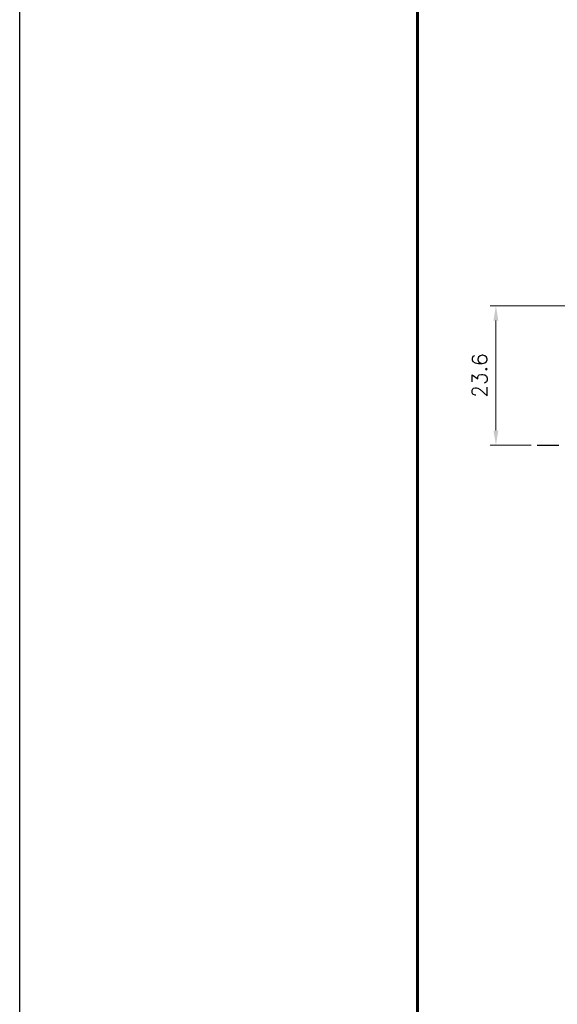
# Model space of a CAD drawing. Header units: millimetres. Extents: x 399 to 6233, y -1870 to 1602.
# Tile 415 of 656: x 4612 to 4703, y 348 to 514. Entities that reach past the tile are written whole.
import ezdxf

# ---------------------------------------------------------------- set-up
doc = ezdxf.new("R2010")
doc.units = ezdxf.units.MM
doc.linetypes.add('AM_ISO08W050', pattern=[18, 12, -1.5, 3, -1.5])
doc.layers.add('AM_5', color=3, linetype='Continuous', lineweight=25)
doc.layers.add('AM_7', color=4, linetype='AM_ISO08W050', lineweight=25)
doc.layers.add('BORDER', color=7, linetype='Continuous')
doc.styles.add('尺寸標註', font='romans.shx', dxfattribs={"bigfont": 'CHINESET.SHX'})
doc.dimstyles.new('CNS1$0', dxfattribs={"dimtxt": 2.5, "dimasz": 2.5, "dimexe": 1, "dimexo": 1, "dimgap": 1.5, "dimtad": 1, "dimtoh": 1, "dimdec": 1, "dimdsep": 46, "dimtxsty": '尺寸標註', "dimcen": 0, "dimclrd": 2, "dimclre": 2, "dimclrt": 1, "dimadec": 0, "dimazin": 2, "dimtp": 0.1, "dimtm": 0.1, "dimtfac": 0.71, "dimtdec": 1, "dimtmove": 0, "dimatfit": 0, "dimfxl": 0, "dimlwd": 13, "dimlwe": 13, "dimarcsym": 0})

# ---------------------------------------------------------------- blocks, each defined once
blk = doc.blocks.new('A4橫')
at = {"layer": 'BORDER', "color": 123, "linetype": 'Continuous', "lineweight": 60, "ltscale": 25.4}
blk.add_line((4731.534, 1453.749), (4731.534, 1170.892), dxfattribs=at)
blk = doc.blocks.new('*D283')
at = {"layer": 'AM_5', "color": 2, "lineweight": 13}
for p, q in [((4754.26, 466.06), (4691.15, 466.06)), ((4692.15, 463.56), (4692.15, 445.01)), ((4698.13, 442.51), (4691.15, 442.51))]:
    blk.add_line(p, q, dxfattribs=at)
at = {"layer": 'AM_5', "color": 2, "lineweight": -2}
for points in [[(4691.73, 463.56), (4692.56, 463.56), (4692.15, 466.06)], [(4691.73, 445.01), (4692.56, 445.01), (4692.15, 442.51)]]:
    blk.add_solid(points, dxfattribs=at)
at = {"layer": 'Defpoints', "color": 0, "lineweight": -2}
for p in [(4755.26, 466.06), (4692.15, 442.51), (4699.13, 442.51)]:
    blk.add_point(p, dxfattribs=at)
at = {"layer": 'AM_5', "color": 1, "insert": (4689.4, 454.28), "char_height": 2.5, "attachment_point": 5, "rotation": 90, "style": '尺寸標註'}
blk.add_mtext('23.6', dxfattribs=at)

msp = doc.modelspace()

# ---------------------------------------------------------------- linework, layer by layer
at = {"color": 4}
msp.add_lwpolyline([(4611.682, 905.937), (5131.682, 905.937), (5131.682, -1870.063), (4611.682, -1870.063)], close=True, dxfattribs=at)
at = {"layer": 'AM_7'}
msp.add_line((4738.754, 442.506), (4699.134, 442.506), dxfattribs=at)

# ---------------------------------------------------------------- block references
at = {"xscale": 2, "yscale": 2, "zscale": 2}
msp.add_blockref('A4橫', (-4784.176, -2065.703), dxfattribs=at)

# ---------------------------------------------------------------- dimensions: what is measured, and where the dimension line sits
at = {"layer": 'AM_5'}
dim = msp.add_linear_dim(base=(4692.146518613, 442.506040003), p1=(4755.264366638, 466.056040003), p2=(4699.134366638, 442.506040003), angle=90, dimstyle='CNS1$0', override={"dimfxl": 4, "dimarcsym": 1}, dxfattribs=at)
dim.commit()
dim.dimension.update_dxf_attribs({"geometry": '*D283', "text_midpoint": (4689.396518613, 454.281040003)})

doc.saveas('drawing.dxf')
